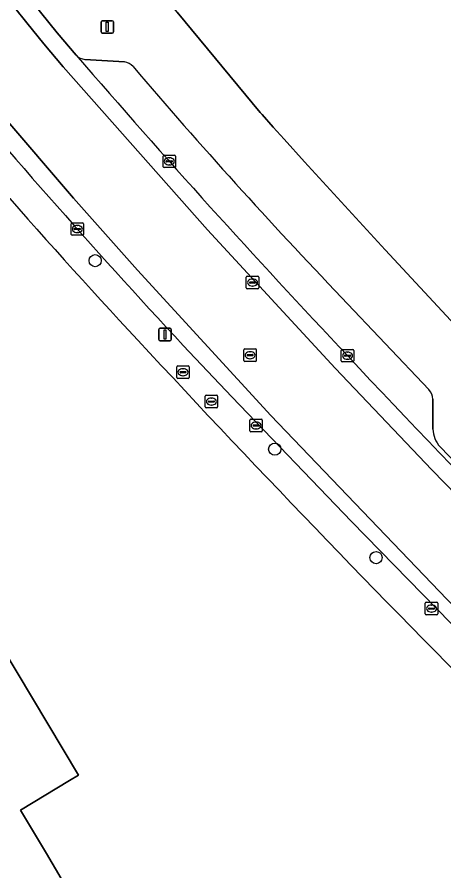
# Model space of a CAD drawing. Extents: x 157692 to 159674, y 381452 to 383291.
# Drawn here: x 157867.2 to 157901.4, y 382931.2 to 382999.6 of the extents above; entities that cross this region are included whole.
import ezdxf

# ---------------------------------------------------------------- set-up
doc = ezdxf.new("R2010")
doc.units = 0
for name, color, linetype in [('IMGEO_Boom', 7, 'Continuous'), ('IMGEO_Brandkraan', 7, 'Continuous'), ('IMGEO_Erf', 7, 'Continuous'), ('IMGEO_Kolk', 7, 'Continuous'), ('IMGEO_Lichtmast', 7, 'Continuous'), ('IMGEO_Pand', 7, 'Continuous'), ('IMGEO_Parkeervlak_open', 7, 'Continuous'), ('IMGEO_Rijbaan_lokaal_gesloten', 7, 'Continuous'), ('IMGEO_Rioolput', 7, 'Continuous'), ('IMGEO_Voetpad_open', 7, 'Continuous')]:
    doc.layers.add(name, color=color, linetype=linetype)

msp = doc.modelspace()

# ---------------------------------------------------------------- linework, layer by layer
at = {"layer": 'IMGEO_Boom'}
for centre in [(157873.447, 382980.087), (157887.844, 382964.99), (157895.966, 382956.297)]:
    msp.add_circle(centre, 0.489, dxfattribs=at)
at = {"layer": 'IMGEO_Brandkraan'}
for p, q in [((157879.985, 382970.726), (157879.985, 382971.578)), ((157880.06, 382971.652), (157880.912, 382971.652)), ((157880.986, 382971.578), (157880.986, 382970.726)), ((157880.244, 382971.146), (157880.244, 382971.158)), ((157880.682, 382971.109), (157880.284, 382971.109)), ((157880.287, 382971.195), (157880.685, 382971.195)), ((157880.496, 382970.872), (157880.471, 382970.872)), ((157880.473, 382971.432), (157880.498, 382971.432)), ((157880.728, 382971.158), (157880.728, 382971.146)), ((157880.912, 382970.652), (157880.06, 382970.652))]:
    msp.add_line(p, q, dxfattribs=at)
for points in [[(157879.985, 382970.726), (157879.985, 382971.578)], [(157880.06, 382971.652), (157880.912, 382971.652)], [(157880.986, 382971.578), (157880.986, 382970.726)], [(157880.912, 382970.652), (157880.06, 382970.652)]]:
    msp.add_lwpolyline(points, dxfattribs=at)
for centre, radius, start, end in [((157880.062, 382971.576), 0.0765, 91.55205, 178.44795), ((157880.062, 382971.576), 0.0765, 91.55205, 178.44795), ((157880.91, 382971.576), 0.0765, 1.55205, 88.44795), ((157880.91, 382971.576), 0.0765, 1.55205, 88.44795), ((157880.284, 382971.155), 0.0403, 85.87752, 175.75265), ((157880.281, 382971.145), 0.0366, 178.93798, 274.71019), ((157880.685, 382971.152), 0.043, 264.86636, 352.45326), ((157880.689, 382971.157), 0.0386, 1.73085, 96.63898), ((157880.062, 382970.728), 0.0765, 181.55205, 268.44795), ((157880.062, 382970.728), 0.0765, 181.55205, 268.44795), ((157880.91, 382970.728), 0.0765, 271.55205, 358.44795), ((157880.91, 382970.728), 0.0765, 271.55205, 358.44795)]:
    msp.add_arc(centre, radius, start, end, dxfattribs=at)
for centre, major_axis, ratio, start_param, end_param in [((157880.472, 382971.152), (-0.387, 0.002), 0.722429, 4.712389, 7.853982), ((157880.497, 382971.152), (-0.39, 0.002), 0.717154, 1.570796, 4.712389)]:
    msp.add_ellipse(centre, major_axis=major_axis, ratio=ratio, start_param=start_param, end_param=end_param, dxfattribs=at)
at = {"layer": 'IMGEO_Erf'}
for points in [[(157880.02, 383000), (157886.679, 382991.957), (157886.83, 382991.788), (157887.728, 382990.788), (157888.605, 382989.809), (157890.22, 382988.009), (157896.689, 382980.964), (157905.456, 382971.523), (157907.106, 382969.791), (157910.601, 382974.029), (157915.956, 382969.614), (157915.694, 382969.307), (157912.033, 382969.945), (157909.683, 382966.982), (157910.012, 382966.122), (157910.803, 382964.06)], [(157785.916, 382926.144), (157767.808, 382956.495), (157780.62, 382964.23), (157784.766, 382957.271), (157786.042, 382955.129), (157837.696, 382985.979), (157861.292, 382946.403), (157865.252, 382948.73), (157865.961, 382949.146), (157872.102, 382938.879), (157871.371, 382938.438), (157867.457, 382936.077), (157869.534, 382932.592), (157870.723, 382930.596)]]:
    msp.add_lwpolyline(points, dxfattribs=at)
for centre, radius, start, end in [((158332.583, 383397.048), 622.005, 219.667849, 222.889863), ((158701.069, 383738.472), 1124.351, 222.857272, 225.107447)]:
    msp.add_arc(centre, radius, start, end, dxfattribs=at)
at = {"layer": 'IMGEO_Kolk'}
for p, q in [((157878.889, 382987.615), (157878.889, 382988.467)), ((157878.964, 382988.541), (157879.816, 382988.541)), ((157879.148, 382988.035), (157879.148, 382988.047)), ((157879.586, 382987.998), (157879.188, 382987.998)), ((157879.191, 382988.084), (157879.589, 382988.084)), ((157879.377, 382988.321), (157879.402, 382988.321)), ((157879.632, 382988.047), (157879.632, 382988.035)), ((157879.89, 382988.467), (157879.89, 382987.615)), ((157879.816, 382987.541), (157878.964, 382987.541)), ((157879.4, 382987.761), (157879.375, 382987.761)), ((157871.511, 382982.195), (157871.511, 382983.047)), ((157871.586, 382983.121), (157872.438, 382983.121)), ((157871.77, 382982.615), (157871.77, 382982.627)), ((157872.208, 382982.578), (157871.81, 382982.578)), ((157871.813, 382982.664), (157872.211, 382982.664)), ((157871.999, 382982.901), (157872.024, 382982.901)), ((157872.254, 382982.627), (157872.254, 382982.615)), ((157872.512, 382983.047), (157872.512, 382982.195)), ((157872.438, 382982.121), (157871.586, 382982.121)), ((157872.022, 382982.341), (157871.997, 382982.341)), ((157893.181, 382972.049), (157893.181, 382972.901)), ((157893.256, 382972.975), (157894.108, 382972.975)), ((157894.182, 382972.901), (157894.182, 382972.049)), ((157893.44, 382972.469), (157893.44, 382972.481)), ((157893.878, 382972.432), (157893.48, 382972.432)), ((157893.483, 382972.518), (157893.881, 382972.518)), ((157893.669, 382972.755), (157893.694, 382972.755)), ((157893.924, 382972.481), (157893.924, 382972.469)), ((157894.108, 382971.975), (157893.256, 382971.975)), ((157893.692, 382972.195), (157893.667, 382972.195)), ((157885.846, 382966.456), (157885.846, 382967.308)), ((157885.921, 382967.382), (157886.773, 382967.382)), ((157886.105, 382966.876), (157886.105, 382966.888)), ((157886.543, 382966.839), (157886.145, 382966.839)), ((157886.148, 382966.925), (157886.546, 382966.925)), ((157886.334, 382967.162), (157886.359, 382967.162)), ((157886.589, 382966.888), (157886.589, 382966.876)), ((157886.847, 382967.308), (157886.847, 382966.456)), ((157886.773, 382966.382), (157885.921, 382966.382)), ((157886.357, 382966.602), (157886.332, 382966.602)), ((157899.919, 382951.792), (157899.919, 382952.644)), ((157899.994, 382952.718), (157900.846, 382952.718)), ((157900.407, 382952.498), (157900.432, 382952.498)), ((157900.92, 382952.644), (157900.92, 382951.792)), ((157900.846, 382951.718), (157899.994, 382951.718)), ((157900.178, 382952.212), (157900.178, 382952.224)), ((157900.616, 382952.175), (157900.218, 382952.175)), ((157900.221, 382952.261), (157900.619, 382952.261)), ((157900.43, 382951.938), (157900.405, 382951.938)), ((157900.662, 382952.224), (157900.662, 382952.212))]:
    msp.add_line(p, q, dxfattribs=at)
for points in [[(157878.889, 382987.615), (157878.889, 382988.467)], [(157878.964, 382988.541), (157879.816, 382988.541)], [(157879.89, 382988.467), (157879.89, 382987.615)], [(157879.816, 382987.541), (157878.964, 382987.541)], [(157871.511, 382982.195), (157871.511, 382983.047)], [(157871.586, 382983.121), (157872.438, 382983.121)], [(157872.512, 382983.047), (157872.512, 382982.195)], [(157872.438, 382982.121), (157871.586, 382982.121)], [(157893.181, 382972.049), (157893.181, 382972.901)], [(157893.256, 382972.975), (157894.108, 382972.975)], [(157894.182, 382972.901), (157894.182, 382972.049)], [(157894.108, 382971.975), (157893.256, 382971.975)], [(157885.846, 382966.456), (157885.846, 382967.308)], [(157885.921, 382967.382), (157886.773, 382967.382)], [(157886.847, 382967.308), (157886.847, 382966.456)], [(157886.773, 382966.382), (157885.921, 382966.382)], [(157899.919, 382951.792), (157899.919, 382952.644)], [(157899.994, 382952.718), (157900.846, 382952.718)], [(157900.92, 382952.644), (157900.92, 382951.792)], [(157900.846, 382951.718), (157899.994, 382951.718)]]:
    msp.add_lwpolyline(points, dxfattribs=at)
for centre, radius, start, end in [((157878.966, 382988.465), 0.0765, 91.55205, 178.44795), ((157878.966, 382988.465), 0.0765, 91.55205, 178.44795), ((157879.188, 382988.044), 0.0403, 85.87752, 175.75265), ((157879.185, 382988.034), 0.0366, 178.93798, 274.71019), ((157879.589, 382988.041), 0.043, 264.86636, 352.45326), ((157879.593, 382988.046), 0.0386, 1.73085, 96.63898), ((157879.814, 382988.465), 0.0765, 1.55205, 88.44795), ((157879.814, 382988.465), 0.0765, 1.55205, 88.44795), ((157878.966, 382987.617), 0.0765, 181.55205, 268.44795), ((157878.966, 382987.617), 0.0765, 181.55205, 268.44795), ((157879.814, 382987.617), 0.0765, 271.55205, 358.44795), ((157879.814, 382987.617), 0.0765, 271.55205, 358.44795), ((157871.588, 382983.045), 0.0765, 91.55205, 178.44795), ((157871.588, 382983.045), 0.0765, 91.55205, 178.44795), ((157871.81, 382982.624), 0.0403, 85.87752, 175.75265), ((157871.807, 382982.614), 0.0366, 178.93798, 274.71019), ((157872.211, 382982.621), 0.043, 264.86636, 352.45326), ((157872.215, 382982.626), 0.0386, 1.73085, 96.63898), ((157872.436, 382983.045), 0.0765, 1.55205, 88.44795), ((157872.436, 382983.045), 0.0765, 1.55205, 88.44795), ((157871.588, 382982.197), 0.0765, 181.55205, 268.44795), ((157871.588, 382982.197), 0.0765, 181.55205, 268.44795), ((157872.436, 382982.197), 0.0765, 271.55205, 358.44795), ((157872.436, 382982.197), 0.0765, 271.55205, 358.44795), ((157893.258, 382972.899), 0.0765, 91.55205, 178.44795), ((157893.258, 382972.899), 0.0765, 91.55205, 178.44795), ((157894.106, 382972.899), 0.0765, 1.55205, 88.44795), ((157894.106, 382972.899), 0.0765, 1.55205, 88.44795), ((157893.48, 382972.478), 0.0403, 85.87752, 175.75265), ((157893.477, 382972.468), 0.0366, 178.93798, 274.71019), ((157893.881, 382972.475), 0.043, 264.86636, 352.45326), ((157893.885, 382972.48), 0.0386, 1.73085, 96.63898), ((157893.258, 382972.051), 0.0765, 181.55205, 268.44795), ((157893.258, 382972.051), 0.0765, 181.55205, 268.44795), ((157894.106, 382972.051), 0.0765, 271.55205, 358.44795), ((157894.106, 382972.051), 0.0765, 271.55205, 358.44795), ((157885.923, 382967.306), 0.0765, 91.55205, 178.44795), ((157885.923, 382967.306), 0.0765, 91.55205, 178.44795), ((157886.145, 382966.885), 0.0403, 85.87752, 175.75265), ((157886.142, 382966.875), 0.0366, 178.93798, 274.71019), ((157886.546, 382966.882), 0.043, 264.86636, 352.45326), ((157886.55, 382966.887), 0.0386, 1.73085, 96.63898), ((157886.771, 382967.306), 0.0765, 1.55205, 88.44795), ((157886.771, 382967.306), 0.0765, 1.55205, 88.44795), ((157885.923, 382966.458), 0.0765, 181.55205, 268.44795), ((157885.923, 382966.458), 0.0765, 181.55205, 268.44795), ((157886.771, 382966.458), 0.0765, 271.55205, 358.44795), ((157886.771, 382966.458), 0.0765, 271.55205, 358.44795), ((157899.996, 382952.642), 0.0765, 91.55205, 178.44795), ((157899.996, 382952.642), 0.0765, 91.55205, 178.44795), ((157900.844, 382952.642), 0.0765, 1.55205, 88.44795), ((157900.844, 382952.642), 0.0765, 1.55205, 88.44795), ((157899.996, 382951.794), 0.0765, 181.55205, 268.44795), ((157899.996, 382951.794), 0.0765, 181.55205, 268.44795), ((157900.218, 382952.221), 0.0403, 85.87752, 175.75265), ((157900.215, 382952.211), 0.0366, 178.93798, 274.71019), ((157900.619, 382952.218), 0.043, 264.86636, 352.45326), ((157900.623, 382952.223), 0.0386, 1.73085, 96.63898), ((157900.844, 382951.794), 0.0765, 271.55205, 358.44795), ((157900.844, 382951.794), 0.0765, 271.55205, 358.44795)]:
    msp.add_arc(centre, radius, start, end, dxfattribs=at)
for centre, major_axis, ratio, start_param, end_param in [((157879.376, 382988.041), (-0.387, 0.002), 0.722429, 4.712389, 7.853982), ((157879.401, 382988.041), (-0.39, 0.002), 0.717154, 1.570796, 4.712389), ((157871.998, 382982.621), (-0.387, 0.002), 0.722429, 4.712389, 7.853982), ((157872.023, 382982.621), (-0.39, 0.002), 0.717154, 1.570796, 4.712389), ((157893.668, 382972.475), (-0.387, 0.002), 0.722429, 4.712389, 7.853982), ((157893.693, 382972.475), (-0.39, 0.002), 0.717154, 1.570796, 4.712389), ((157886.333, 382966.882), (-0.387, 0.002), 0.722429, 4.712389, 7.853982), ((157886.358, 382966.882), (-0.39, 0.002), 0.717154, 1.570796, 4.712389), ((157900.406, 382952.218), (-0.387, 0.002), 0.722429, 4.712389, 7.853982), ((157900.431, 382952.218), (-0.39, 0.002), 0.717154, 1.570796, 4.712389)]:
    msp.add_ellipse(centre, major_axis=major_axis, ratio=ratio, start_param=start_param, end_param=end_param, dxfattribs=at)
at = {"layer": 'IMGEO_Lichtmast'}
for p, q in [((157873.915, 382998.41), (157873.915, 382999.21)), ((157873.915, 382999.21), (157873.915, 382998.41)), ((157874.015, 382999.31), (157874.805, 382999.31)), ((157874.805, 382999.31), (157874.015, 382999.31)), ((157874.905, 382999.21), (157874.905, 382998.41)), ((157874.905, 382998.41), (157874.905, 382999.21)), ((157874.805, 382998.31), (157874.015, 382998.31)), ((157874.015, 382998.31), (157874.805, 382998.31)), ((157878.546, 382973.77), (157878.546, 382974.57)), ((157878.546, 382974.57), (157878.546, 382973.77)), ((157878.646, 382974.67), (157879.436, 382974.67)), ((157879.436, 382974.67), (157878.646, 382974.67)), ((157879.536, 382974.57), (157879.536, 382973.77)), ((157879.536, 382973.77), (157879.536, 382974.57)), ((157879.436, 382973.67), (157878.646, 382973.67)), ((157878.646, 382973.67), (157879.436, 382973.67))]:
    msp.add_line(p, q, dxfattribs=at)
for points in [[(157874.335, 382999.185), (157874.485, 382999.185), (157874.485, 382998.435), (157874.335, 382998.435), (157874.335, 382999.185)], [(157878.966, 382974.545), (157879.116, 382974.545), (157879.116, 382973.795), (157878.966, 382973.795), (157878.966, 382974.545)]]:
    msp.add_lwpolyline(points, dxfattribs=at)
for centre, start, end in [((157874.015, 382999.21), 90, 180), ((157874.015, 382999.21), 90, 180), ((157874.805, 382999.21), 0, 90), ((157874.805, 382999.21), 360, 90), ((157874.015, 382998.41), 180, 270), ((157874.015, 382998.41), 180, 270), ((157874.805, 382998.41), 270, 0), ((157874.805, 382998.41), 270, 0), ((157878.646, 382974.57), 90, 180), ((157878.646, 382974.57), 90, 180), ((157879.436, 382974.57), 0, 90), ((157879.436, 382974.57), 360, 90), ((157878.646, 382973.77), 180, 270), ((157878.646, 382973.77), 180, 270), ((157879.436, 382973.77), 270, 0), ((157879.436, 382973.77), 270, 0)]:
    msp.add_arc(centre, 0.1, start, end, dxfattribs=at)
at = {"layer": 'IMGEO_Pand'}
msp.add_lwpolyline([(157870.723, 382930.596), (157869.534, 382932.592), (157867.457, 382936.077), (157871.371, 382938.438), (157872.102, 382938.879), (157865.961, 382949.146), (157865.252, 382948.73), (157861.292, 382946.403), (157837.696, 382985.979), (157786.042, 382955.129), (157784.766, 382957.271), (157780.62, 382964.23), (157767.808, 382956.495), (157785.916, 382926.144)], dxfattribs=at)
at = {"layer": 'IMGEO_Parkeervlak_open'}
for points in [[(157875.797, 382996.005), (157872.608, 382996.202)], [(157900.211, 382969.754), (157893.198, 382977.142)], [(157900.529, 382966.601), (157900.519, 382968.987)], [(157902.511, 382963.728), (157901.106, 382965.166)]]:
    msp.add_lwpolyline(points, dxfattribs=at)
for centre, radius, start, end in [((158432.238, 383481.32), 740.924, 220.865447, 223.377731), ((157872.728, 382997.313), 1.117, 223.41036, 263.85765), ((157875.6, 382994.823), 1.198, 42.27311, 80.55252), ((158204.993, 383275.78), 431.742, 220.45765, 223.76526), ((158379.787, 383426.039), 664.845, 223.019482, 226.707844), ((157899.284, 382968.936), 1.236, 2.34918, 41.40811), ((157902.725, 382966.65), 2.196, 181.28642, 222.52277)]:
    msp.add_arc(centre, radius, start, end, dxfattribs=at)
at = {"layer": 'IMGEO_Rijbaan_lokaal_gesloten'}
for points in [[(157845.018, 383035.533), (157811.717, 383074.407), (157802.275, 383065.844), (157807.775, 383059.411), (157818.224, 383047.235), (157833.658, 383029.315), (157838.644, 383023.478), (157843.229, 383018.142), (157848.333, 383012.223), (157848.451, 383012.068), (157856.331, 383002.954), (157860.333, 382998.307), (157871.708, 382985.081), (157876.832, 382979.322), (157887.528, 382967.671), (157901.645, 382952.982), (157917.745, 382937.164), (157931.39, 382924.697)], [(157929.386, 382935.17), (157922.939, 382941.093), (157907.565, 382956.05), (157900.441, 382963.318), (157892.691, 382971.484), (157882.451, 382982.543), (157870.868, 382995.617), (157869.317, 382997.443), (157867.971, 382999.126), (157867.54, 382999.666), (157867.395, 382999.837), (157862.032, 383006.673), (157856.467, 383013.904), (157856.251, 383014.213), (157853.541, 383017.962), (157850.521, 383024.905), (157847.699, 383031.22)], [(157871.916, 382996.545), (157870.398, 382998.333), (157869.065, 383000), (157868.621, 383000.556), (157868.479, 383000.723), (157863.138, 383007.532), (157857.712, 383014.748), (157857.485, 383015.12), (157856.995, 383015.923), (157855.116, 383019.783), (157853.128, 383025.966), (157851.476, 383025.354)], [(157850.521, 383024.905), (157853.541, 383017.962), (157856.251, 383014.213), (157856.467, 383013.904), (157862.032, 383006.673), (157867.395, 382999.837), (157867.54, 382999.666), (157867.971, 382999.126), (157869.317, 382997.443), (157870.868, 382995.617), (157882.451, 382982.543), (157892.691, 382971.484), (157900.441, 382963.318), (157907.565, 382956.05), (157922.939, 382941.093), (157929.386, 382935.17), (157936.105, 382929.105), (157938.637, 382926.944), (157939.553, 382928.003), (157937.039, 382930.159), (157930.329, 382936.205), (157923.89, 382942.12)], [(157880.505, 382973.291), (157884.414, 382969.188), (157893.988, 382959.187), (157903.105, 382949.871), (157911.795, 382941.344), (157919.191, 382934.261), (157926.716, 382927.298), (157940.793, 382914.946), (157946.658, 382909.821), (157947.967, 382910.552), (157946.644, 382911.702), (157931.39, 382924.697), (157917.745, 382937.164), (157901.645, 382952.982), (157887.528, 382967.671), (157876.832, 382979.322), (157871.708, 382985.081), (157860.333, 382998.307)]]:
    msp.add_lwpolyline(points, dxfattribs=at)
for centre, radius, start, end in [((158311.271, 383374.168), 588.44, 219.813704, 222.941733), ((158432.238, 383481.32), 740.924, 220.865447, 223.377731), ((158379.787, 383426.039), 664.845, 223.019482, 226.707844)]:
    msp.add_arc(centre, radius, start, end, dxfattribs=at)
at = {"layer": 'IMGEO_Rioolput'}
for p, q in [((157885.563, 382977.91), (157885.563, 382978.762)), ((157885.638, 382978.836), (157886.49, 382978.836)), ((157885.865, 382978.379), (157886.263, 382978.379)), ((157886.051, 382978.616), (157886.076, 382978.616)), ((157886.564, 382978.762), (157886.564, 382977.91)), ((157886.49, 382977.836), (157885.638, 382977.836)), ((157885.822, 382978.33), (157885.822, 382978.342)), ((157886.26, 382978.293), (157885.862, 382978.293)), ((157886.074, 382978.056), (157886.049, 382978.056)), ((157886.306, 382978.342), (157886.306, 382978.33)), ((157885.366, 382972.089), (157885.366, 382972.941)), ((157885.441, 382973.015), (157886.293, 382973.015)), ((157886.367, 382972.941), (157886.367, 382972.089)), ((157885.625, 382972.509), (157885.625, 382972.521)), ((157886.063, 382972.472), (157885.665, 382972.472)), ((157885.668, 382972.558), (157886.066, 382972.558)), ((157885.877, 382972.235), (157885.852, 382972.235)), ((157885.854, 382972.795), (157885.879, 382972.795)), ((157886.109, 382972.521), (157886.109, 382972.509)), ((157886.293, 382972.015), (157885.441, 382972.015)), ((157882.263, 382968.373), (157882.263, 382969.225)), ((157882.338, 382969.299), (157883.19, 382969.299)), ((157882.522, 382968.793), (157882.522, 382968.805)), ((157882.565, 382968.842), (157882.963, 382968.842)), ((157882.751, 382969.079), (157882.776, 382969.079)), ((157883.006, 382968.805), (157883.006, 382968.793)), ((157883.264, 382969.225), (157883.264, 382968.373)), ((157883.19, 382968.299), (157882.338, 382968.299)), ((157882.96, 382968.756), (157882.562, 382968.756)), ((157882.774, 382968.519), (157882.749, 382968.519))]:
    msp.add_line(p, q, dxfattribs=at)
for points in [[(157885.563, 382977.91), (157885.563, 382978.762)], [(157885.638, 382978.836), (157886.49, 382978.836)], [(157886.564, 382978.762), (157886.564, 382977.91)], [(157886.49, 382977.836), (157885.638, 382977.836)], [(157885.366, 382972.089), (157885.366, 382972.941)], [(157885.441, 382973.015), (157886.293, 382973.015)], [(157886.367, 382972.941), (157886.367, 382972.089)], [(157886.293, 382972.015), (157885.441, 382972.015)], [(157882.263, 382968.373), (157882.263, 382969.225)], [(157882.338, 382969.299), (157883.19, 382969.299)], [(157883.264, 382969.225), (157883.264, 382968.373)], [(157883.19, 382968.299), (157882.338, 382968.299)]]:
    msp.add_lwpolyline(points, dxfattribs=at)
for centre, radius, start, end in [((157885.64, 382978.76), 0.0765, 91.55205, 178.44795), ((157885.64, 382978.76), 0.0765, 91.55205, 178.44795), ((157885.862, 382978.339), 0.0403, 85.87752, 175.75265), ((157886.267, 382978.341), 0.0386, 1.73085, 96.63898), ((157886.488, 382978.76), 0.0765, 1.55205, 88.44795), ((157886.488, 382978.76), 0.0765, 1.55205, 88.44795), ((157885.64, 382977.912), 0.0765, 181.55205, 268.44795), ((157885.64, 382977.912), 0.0765, 181.55205, 268.44795), ((157885.859, 382978.329), 0.0366, 178.93798, 274.71019), ((157886.263, 382978.336), 0.043, 264.86636, 352.45326), ((157886.488, 382977.912), 0.0765, 271.55205, 358.44795), ((157886.488, 382977.912), 0.0765, 271.55205, 358.44795), ((157885.443, 382972.939), 0.0765, 91.55205, 178.44795), ((157885.443, 382972.939), 0.0765, 91.55205, 178.44795), ((157886.291, 382972.939), 0.0765, 1.55205, 88.44795), ((157886.291, 382972.939), 0.0765, 1.55205, 88.44795), ((157885.665, 382972.518), 0.0403, 85.87752, 175.75265), ((157885.662, 382972.508), 0.0366, 178.93798, 274.71019), ((157886.066, 382972.515), 0.043, 264.86636, 352.45326), ((157886.07, 382972.52), 0.0386, 1.73085, 96.63898), ((157885.443, 382972.091), 0.0765, 181.55205, 268.44795), ((157885.443, 382972.091), 0.0765, 181.55205, 268.44795), ((157886.291, 382972.091), 0.0765, 271.55205, 358.44795), ((157886.291, 382972.091), 0.0765, 271.55205, 358.44795), ((157882.34, 382969.223), 0.0765, 91.55205, 178.44795), ((157882.34, 382969.223), 0.0765, 91.55205, 178.44795), ((157882.562, 382968.802), 0.0403, 85.87752, 175.75265), ((157882.559, 382968.792), 0.0366, 178.93798, 274.71019), ((157882.963, 382968.799), 0.043, 264.86636, 352.45326), ((157882.967, 382968.804), 0.0386, 1.73085, 96.63898), ((157883.188, 382969.223), 0.0765, 1.55205, 88.44795), ((157883.188, 382969.223), 0.0765, 1.55205, 88.44795), ((157882.34, 382968.375), 0.0765, 181.55205, 268.44795), ((157882.34, 382968.375), 0.0765, 181.55205, 268.44795), ((157883.188, 382968.375), 0.0765, 271.55205, 358.44795), ((157883.188, 382968.375), 0.0765, 271.55205, 358.44795)]:
    msp.add_arc(centre, radius, start, end, dxfattribs=at)
for centre, major_axis, ratio, start_param, end_param in [((157886.05, 382978.336), (-0.387, 0.002), 0.722429, 4.712389, 7.853982), ((157886.075, 382978.336), (-0.39, 0.002), 0.717154, 1.570796, 4.712389), ((157885.853, 382972.515), (-0.387, 0.002), 0.722429, 4.712389, 7.853982), ((157885.878, 382972.515), (-0.39, 0.002), 0.717154, 1.570796, 4.712389), ((157882.75, 382968.799), (-0.387, 0.002), 0.722429, 4.712389, 7.853982), ((157882.775, 382968.799), (-0.39, 0.002), 0.717154, 1.570796, 4.712389)]:
    msp.add_ellipse(centre, major_axis=major_axis, ratio=ratio, start_param=start_param, end_param=end_param, dxfattribs=at)
at = {"layer": 'IMGEO_Voetpad_open'}
for points in [[(157872.119, 383011.702), (157869.843, 383009.614), (157868.621, 383000.556), (157869.065, 383000), (157870.398, 382998.333), (157871.916, 382996.545)], [(157905.456, 382971.523), (157896.689, 382980.964), (157890.22, 382988.009), (157888.605, 382989.809), (157887.728, 382990.788), (157886.83, 382991.788), (157886.679, 382991.957), (157880.02, 383000), (157875.782, 383005.118), (157877.418, 383006.636), (157872.787, 383011.681)], [(157872.608, 382996.202), (157875.797, 382996.005)], [(157893.198, 382977.142), (157900.211, 382969.754)], [(157939.765, 382912.544), (157944.985, 382907.946), (157946.658, 382909.821), (157940.793, 382914.946), (157926.716, 382927.298), (157919.191, 382934.261), (157911.795, 382941.344), (157903.105, 382949.871), (157893.988, 382959.187), (157884.414, 382969.188), (157880.505, 382973.291)], [(157900.519, 382968.987), (157900.529, 382966.601)], [(157901.106, 382965.166), (157902.511, 382963.728)]]:
    msp.add_lwpolyline(points, dxfattribs=at)
for centre, radius, start, end in [((158332.583, 383397.048), 622.005, 219.667849, 222.889863), ((158311.271, 383374.168), 588.44, 219.813704, 222.941733), ((157872.728, 382997.313), 1.117, 223.41036, 263.85765), ((157875.6, 382994.823), 1.198, 42.27311, 80.55252), ((158204.993, 383275.78), 431.742, 220.45765, 223.76526), ((158701.069, 383738.472), 1124.351, 222.857272, 225.107447), ((157899.284, 382968.936), 1.236, 2.34918, 41.40811), ((157902.725, 382966.65), 2.196, 181.28642, 222.52277)]:
    msp.add_arc(centre, radius, start, end, dxfattribs=at)

doc.saveas('drawing.dxf')
